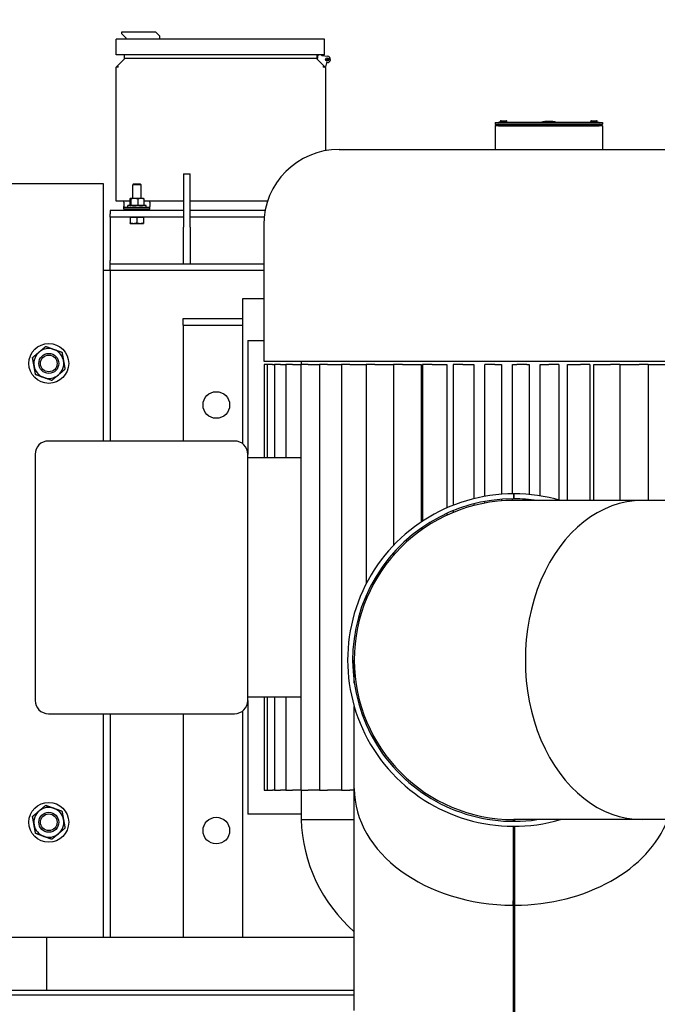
# Model space of a CAD drawing. Header units: inches. Extents: x 36 to 1719, y -84 to 1122.
# Tile 475 of 550: x 681 to 705, y 818 to 855. Entities that reach past the tile are written whole.
import ezdxf

# ---------------------------------------------------------------- set-up
doc = ezdxf.new("R2010")
doc.units = ezdxf.units.IN
doc.header["$LTSCALE"] = 48
doc.header["$MEASUREMENT"] = 0
doc.layers.add('Dimension (ANSI)', color=7, linetype='Continuous', lineweight=25)
doc.layers.add('Visible (ANSI)', color=7, linetype='Continuous', lineweight=30)
doc.styles.add('Note Text (ANSI)', font='tahoma.ttf')
doc.dimstyles.new('Architectural (ANSI)', dxfattribs={"dimscale": 48, "dimtxt": 0.125, "dimasz": 0.098425, "dimexe": 0.125, "dimexo": 0.0625, "dimgap": 0.031496, "dimtad": 0, "dimtih": 1, "dimtoh": 1, "dimdec": 4, "dimrnd": 1e-08, "dimzin": 3, "dimdsep": 46, "dimlunit": 4, "dimtxsty": 'Note Text (ANSI)', "dimcen": 0.09, "dimdle": 0.393701, "dimclrd": 256, "dimclre": 256, "dimclrt": 256, "dimadec": 0, "dimazin": 3, "dimtfac": 0.96, "dimtofl": 0, "dimtmove": 0, "dimatfit": 3, "dimfxl": 1, "dimfrac": 2, "dimtolj": 1, "dimtzin": 12, "dimlwd": -1, "dimlwe": -1, "dimarcsym": 0})

# ---------------------------------------------------------------- blocks, each defined once
blk = doc.blocks.new('*D22')
at = {"layer": 'Defpoints', "color": 0, "transparency": 16777216}
for p in [(711.014, 998.553), (618.741, 762.991), (748.918, 762.991)]:
    blk.add_point(p, dxfattribs=at)
at = {"layer": 'Dimension (ANSI)', "transparency": 16777216}
for p, q in [((708.014, 998.553), (612.741, 998.553)), ((618.741, 993.828), (618.741, 898.072)), ((618.741, 767.716), (618.741, 887.473)), ((745.918, 762.991), (612.741, 762.991))]:
    blk.add_line(p, q, dxfattribs=at)
for points in [[(617.953, 993.828), (619.528, 993.828), (618.741, 998.553)], [(617.953, 767.716), (619.528, 767.716), (618.741, 762.991)]]:
    blk.add_solid(points, dxfattribs=at)
at = {"layer": 'Dimension (ANSI)', "transparency": 16777216, "insert": (599.018, 896.56), "char_height": 6, "attachment_point": 1, "style": 'Note Text (ANSI)'}
blk.add_mtext('\\A1;19\'-7 9/16"', dxfattribs=at)

msp = doc.modelspace()

# ---------------------------------------------------------------- linework, layer by layer
at = {"layer": 'Visible (ANSI)'}
for p, q in [((684.60409, 854.83394), (685.86393, 854.83394)), ((684.60409, 854.7552), (684.60409, 854.83394)), ((684.76157, 854.59772), (684.60409, 854.7552)), ((685.86393, 854.83394), (686.02141, 854.67646)), ((686.02141, 854.67646), (686.02141, 854.55835)), ((692.22023, 854.55835), (684.38558, 854.55835)), ((684.38558, 853.9678), (684.38558, 854.55835)), ((684.76157, 854.55835), (684.76157, 854.59772)), ((692.22023, 853.9678), (692.22023, 854.55835)), ((692.22023, 853.9678), (684.38558, 853.9678)), ((684.70272, 853.84066), (684.70272, 853.9678)), ((691.93186, 853.9678), (691.93186, 853.84066)), ((691.96345, 853.78865), (691.98059, 853.9678)), ((692.10036, 853.9678), (692.11697, 853.94278)), ((692.12181, 853.94004), (692.12181, 853.9678)), ((692.12262, 853.93932), (692.33784, 853.91425)), ((692.16118, 853.9678), (692.16118, 853.94004)), ((684.70272, 853.8162), (684.40474, 853.51822)), ((684.70272, 853.8162), (684.70272, 853.84066)), ((684.70272, 853.84066), (691.93186, 853.84066)), ((691.93186, 853.84066), (691.93186, 853.8162)), ((692.22983, 853.51822), (691.93186, 853.8162)), ((692.29193, 853.6647), (692.25246, 853.51238)), ((684.40474, 853.51822), (684.38028, 853.49376)), ((684.38028, 853.49376), (684.38028, 848.47762)), ((684.40474, 853.51822), (684.4638, 853.51822)), ((684.44749, 853.50191), (684.4638, 853.51822)), ((684.4638, 853.51822), (684.47533, 853.52975)), ((692.15925, 853.52975), (692.17078, 853.51822)), ((692.17078, 853.51822), (692.18709, 853.50191)), ((692.17078, 853.51822), (692.22983, 853.51822)), ((692.2543, 853.49376), (692.22983, 853.51822)), ((692.2543, 853.49376), (692.2543, 850.36303)), ((698.63768, 851.4264), (698.63768, 851.36465)), ((698.63768, 851.4264), (698.76268, 851.4264)), ((698.66893, 851.3334), (698.63768, 851.36465)), ((698.63768, 851.36465), (698.76268, 851.36465)), ((702.54268, 851.4264), (698.76268, 851.4264)), ((702.54268, 851.36465), (698.76268, 851.36465)), ((698.82808, 851.4264), (698.82808, 851.46015)), ((698.85947, 851.4914), (699.0459, 851.4914)), ((699.07728, 851.4264), (699.07728, 851.46015)), ((702.22808, 851.4264), (702.22808, 851.46015)), ((702.25947, 851.4914), (702.4459, 851.4914)), ((702.47728, 851.4264), (702.47728, 851.46015)), ((702.54268, 851.4264), (702.66768, 851.4264)), ((702.54268, 851.36465), (702.66768, 851.36465)), ((702.66768, 851.36465), (702.63643, 851.3334)), ((702.66768, 851.4264), (702.66768, 851.36465)), ((698.66893, 851.3334), (698.63768, 851.30215)), ((698.76268, 851.30215), (698.63768, 851.30215)), ((698.63768, 851.30215), (698.63768, 850.41099)), ((698.76268, 851.3334), (698.66893, 851.3334)), ((698.76268, 851.3334), (702.54268, 851.3334)), ((698.76268, 851.30215), (702.54268, 851.30215)), ((702.63643, 851.3334), (702.54268, 851.3334)), ((702.66768, 851.30215), (702.54268, 851.30215)), ((702.63643, 851.3334), (702.66768, 851.30215)), ((702.66768, 851.30215), (702.66768, 850.41099)), ((692.77402, 850.41099), (705.90734, 850.41099)), ((686.91768, 849.4914), (686.91768, 847.4914)), ((686.91768, 849.4914), (687.16768, 849.4914)), ((687.16768, 847.4914), (687.16768, 849.4914)), ((683.91768, 849.1164), (680.41768, 849.1164)), ((683.91768, 839.4489), (683.91768, 849.1164)), ((685.04551, 849.1164), (685.01143, 849.08334)), ((685.32393, 849.08334), (685.01143, 849.08334)), ((685.01143, 848.5699), (685.01143, 849.08334)), ((685.04551, 849.1164), (685.28985, 849.1164)), ((685.28985, 849.1164), (685.32393, 849.08334)), ((685.32393, 848.5699), (685.32393, 849.08334)), ((684.38028, 848.47762), (684.90138, 848.47762)), ((684.67556, 848.43149), (684.67556, 848.47762)), ((684.67556, 848.43149), (684.67556, 848.26446)), ((684.90138, 848.54757), (684.90138, 848.32623)), ((684.91768, 848.5699), (684.91564, 848.56872)), ((684.9197, 848.5699), (684.91768, 848.5699)), ((685.07118, 848.5699), (684.9197, 848.5699)), ((684.93803, 848.54757), (684.93803, 848.32623)), ((685.31916, 848.5699), (685.07118, 848.5699)), ((685.20433, 848.54757), (685.20433, 848.32623)), ((685.41768, 848.5699), (685.31916, 848.5699)), ((685.41768, 848.5699), (685.41972, 848.56872)), ((685.43398, 848.54757), (685.43398, 848.32623)), ((685.43398, 848.47762), (686.91768, 848.47762)), ((685.65981, 848.43149), (685.65981, 848.47762)), ((685.65981, 848.43149), (685.65981, 848.26446)), ((687.16768, 848.47762), (690.08261, 848.47762)), ((686.91768, 848.1164), (684.16768, 848.1164)), ((684.16768, 848.1164), (684.16768, 847.9864)), ((684.67556, 848.24348), (684.67556, 848.26446)), ((684.67556, 848.16369), (684.67556, 848.24348)), ((684.68047, 848.2414), (684.78792, 848.2414)), ((684.78792, 848.16266), (684.68047, 848.16266)), ((684.78792, 848.2414), (684.83457, 848.2414)), ((685.54744, 848.16266), (684.78792, 848.16266)), ((685.51143, 848.3039), (684.82393, 848.3039)), ((684.82393, 848.2414), (684.82393, 848.3039)), ((684.83457, 848.2414), (685.5008, 848.2414)), ((684.91768, 848.3039), (684.91564, 848.30508)), ((685.00817, 848.16266), (685.00626, 848.1164)), ((685.32719, 848.16266), (685.32911, 848.1164)), ((685.41768, 848.3039), (685.41972, 848.30508)), ((685.5008, 848.2414), (685.54744, 848.2414)), ((685.51143, 848.2414), (685.51143, 848.3039)), ((685.54744, 848.2414), (685.65489, 848.2414)), ((685.65489, 848.16266), (685.54744, 848.16266)), ((685.65981, 848.24348), (685.65981, 848.26446)), ((685.65981, 848.16369), (685.65981, 848.24348)), ((689.98687, 848.1164), (687.16768, 848.1164)), ((684.16768, 847.8664), (684.16768, 847.9864)), ((686.91768, 847.8664), (684.16768, 847.8664)), ((684.16768, 847.8664), (684.16768, 847.6164)), ((684.91768, 847.86639), (684.91768, 847.8664)), ((684.91768, 847.86639), (684.91768, 847.65372)), ((684.91768, 847.86639), (685.04268, 847.86639)), ((685.04268, 847.86639), (685.16768, 847.86639)), ((685.16768, 847.86639), (685.16768, 847.65372)), ((685.16768, 847.86639), (685.29268, 847.86639)), ((685.29268, 847.86639), (685.41768, 847.86639)), ((685.41768, 847.86639), (685.41768, 847.8664)), ((685.41768, 847.86639), (685.41768, 847.65372)), ((689.94941, 847.8664), (687.16768, 847.8664)), ((684.16768, 847.6164), (684.16768, 846.2364)), ((684.91768, 847.63139), (685.04268, 847.63139)), ((685.04268, 847.63139), (685.29268, 847.63139)), ((685.29268, 847.63139), (685.41768, 847.63139)), ((686.91768, 846.1164), (686.91768, 847.4914)), ((687.16768, 847.4914), (687.16768, 846.1164)), ((689.934, 847.57097), (689.934, 842.4489)), ((684.16768, 846.1164), (684.16768, 846.2364)), ((684.16768, 845.8664), (683.91768, 845.8664)), ((684.16768, 845.8664), (684.16768, 846.1164)), ((684.16768, 846.1164), (689.934, 846.1164)), ((684.16768, 845.8664), (684.16768, 839.4489)), ((689.934, 845.8664), (684.16768, 845.8664)), ((689.15318, 839.33921), (689.15318, 844.8039)), ((689.15318, 844.8039), (689.934, 844.8039)), ((686.90318, 844.0539), (689.15318, 844.0539)), ((686.90318, 843.8039), (686.90318, 844.0539)), ((686.90318, 843.8039), (689.15318, 843.8039)), ((686.90318, 843.8039), (686.90318, 839.4489)), ((689.34068, 843.2239), (689.934, 843.2239)), ((689.34068, 843.2239), (689.34068, 838.9489)), ((689.934, 842.4489), (708.74736, 842.4489)), ((690.06992, 842.3239), (689.95188, 842.3239)), ((689.95188, 842.3239), (689.95188, 838.8239)), ((690.26845, 842.3239), (690.06992, 842.3239)), ((690.06992, 842.3239), (690.06992, 838.8239)), ((690.26845, 842.3239), (690.34337, 842.3239)), ((690.56624, 842.3239), (690.34337, 842.3239)), ((690.34337, 842.3239), (690.34337, 838.8239)), ((690.56624, 842.3239), (690.76756, 842.3239)), ((691.01417, 842.3239), (690.76756, 842.3239)), ((690.76756, 842.3239), (690.76756, 838.8239)), ((691.01417, 842.3239), (691.33523, 842.3239)), ((691.60456, 842.3239), (691.33523, 842.3239)), ((691.33523, 842.3239), (691.33523, 826.3239)), ((691.34068, 842.4489), (691.34068, 842.3239)), ((691.60456, 842.3239), (692.03667, 842.3239)), ((692.32732, 842.3239), (692.03667, 842.3239)), ((692.03667, 842.3239), (692.03667, 826.3239)), ((692.32732, 842.3239), (692.85987, 842.3239)), ((693.17008, 842.3239), (692.85987, 842.3239)), ((692.85987, 842.3239), (692.85987, 826.3239)), ((693.17008, 842.3239), (693.79076, 842.3239)), ((694.11842, 842.3239), (693.79076, 842.3239)), ((693.79076, 842.3239), (693.79076, 834.08957)), ((694.11842, 842.3239), (694.81339, 842.3239)), ((695.15611, 842.3239), (694.81339, 842.3239)), ((694.81339, 842.3239), (694.81339, 835.52425)), ((695.15611, 842.3239), (695.85111, 842.3239)), ((695.85111, 842.3239), (695.85111, 836.40051)), ((696.2654, 842.3239), (695.91029, 842.3239)), ((695.91029, 842.3239), (695.91029, 836.43985)), ((696.2654, 842.3239), (696.8206, 842.3239)), ((696.8206, 842.3239), (696.8206, 836.93481)), ((697.42732, 842.3239), (697.06267, 842.3239)), ((697.06267, 842.3239), (697.06267, 837.03546)), ((697.42732, 842.3239), (697.8332, 842.3239)), ((697.8332, 842.3239), (697.8332, 837.28087)), ((698.24271, 842.3239), (698.25082, 842.3239)), ((698.24271, 837.3682), (698.24271, 842.3239)), ((698.62197, 842.3239), (698.25082, 842.3239)), ((698.62197, 842.3239), (698.8716, 842.3239)), ((698.8716, 842.3239), (698.8716, 837.44777)), ((699.28643, 842.3239), (699.45617, 842.3239)), ((699.28643, 837.46516), (699.28643, 842.3239)), ((699.82892, 842.3239), (699.45617, 842.3239)), ((699.82892, 842.3239), (699.91803, 842.3239)), ((699.91803, 842.3239), (699.91803, 837.43867)), ((700.33108, 842.3239), (700.65955, 842.3239)), ((700.33108, 837.38643), (700.33108, 842.3239)), ((701.02784, 842.3239), (700.65955, 842.3239)), ((701.02784, 842.3239), (701.02784, 837.23337)), ((701.35878, 842.3239), (701.84036, 842.3239)), ((701.35878, 837.2154), (701.35878, 842.3239)), ((702.20061, 842.3239), (701.84036, 842.3239)), ((702.20061, 842.3239), (702.20061, 837.2154)), ((702.35196, 842.3239), (702.9784, 842.3239)), ((702.35196, 837.2154), (702.35196, 842.3239)), ((703.32766, 842.3239), (702.9784, 842.3239)), ((703.32766, 842.3239), (704.05419, 842.3239)), ((703.32766, 842.3239), (703.32766, 837.2154)), ((704.3897, 842.3239), (704.05419, 842.3239)), ((704.3897, 842.3239), (705.04934, 842.3239)), ((704.3897, 842.3239), (704.3897, 837.2154)), ((688.84068, 839.4489), (681.84068, 839.4489)), ((681.34068, 838.9489), (681.34068, 829.6989)), ((689.34068, 829.6989), (689.34068, 838.9489)), ((691.33523, 838.8239), (689.34068, 838.8239)), ((699.28643, 837.21515), (699.28643, 837.27765)), ((699.33968, 837.2779), (699.33968, 837.4654)), ((699.34168, 837.4654), (699.34168, 837.2779)), ((697.8332, 837.08749), (697.8332, 837.02294)), ((698.24271, 837.11408), (698.24271, 837.17764)), ((698.8716, 837.25972), (698.8716, 837.19703)), ((704.16377, 837.2154), (699.34068, 837.2154)), ((699.91803, 837.25034), (699.91803, 837.2154)), ((712.5176, 837.2154), (704.16377, 837.2154)), ((696.8206, 836.7293), (696.8206, 836.6605)), ((697.06267, 836.83363), (697.06267, 836.76613)), ((695.85111, 836.1729), (695.85111, 836.09627)), ((695.91029, 836.21403), (695.91029, 836.13804)), ((694.81339, 835.24747), (694.81339, 835.15287)), ((693.79076, 833.65512), (693.79076, 833.49539)), ((693.34068, 830.34712), (693.34068, 831.2154)), ((691.33523, 829.8239), (689.34068, 829.8239)), ((689.34068, 829.6989), (689.34068, 825.4239)), ((689.95188, 829.8239), (689.95188, 826.3239)), ((690.06992, 829.8239), (690.06992, 826.3239)), ((690.34337, 829.8239), (690.34337, 826.3239)), ((690.76756, 829.8239), (690.76756, 826.3239)), ((681.84068, 829.1989), (688.84068, 829.1989)), ((683.91768, 820.8039), (683.91768, 829.1989)), ((684.16768, 829.1989), (684.16768, 820.8039)), ((686.90318, 829.1989), (686.90318, 820.8039)), ((689.15318, 820.8039), (689.15318, 829.30859)), ((693.34068, 826.39231), (693.34068, 829.4654)), ((689.95188, 826.3239), (690.06992, 826.3239)), ((690.06992, 826.3239), (690.26845, 826.3239)), ((690.34337, 826.3239), (690.26845, 826.3239)), ((690.34337, 826.3239), (690.56624, 826.3239)), ((690.76756, 826.3239), (690.56624, 826.3239)), ((690.76756, 826.3239), (691.01417, 826.3239)), ((691.33523, 826.3239), (691.01417, 826.3239)), ((691.33523, 826.3239), (691.60456, 826.3239)), ((691.34068, 826.3239), (691.34068, 825.2239)), ((692.03667, 826.3239), (691.60456, 826.3239)), ((692.03667, 826.3239), (692.32732, 826.3239)), ((692.85987, 826.3239), (692.32732, 826.3239)), ((692.85987, 826.3239), (693.17008, 826.3239)), ((693.34068, 826.3239), (693.17008, 826.3239)), ((693.34068, 818.03848), (693.34068, 826.39231)), ((691.34068, 825.4239), (689.34068, 825.4239)), ((691.34068, 825.2239), (693.34068, 825.2239)), ((699.30943, 825.21548), (699.30943, 825.15298)), ((699.31041, 825.21547), (699.31041, 825.15297)), ((704.16377, 825.2154), (699.34068, 825.2154)), ((699.37096, 825.15297), (699.37096, 825.2154)), ((699.37193, 825.15298), (699.37193, 825.2154)), ((712.5176, 825.2154), (704.16377, 825.2154)), ((699.30943, 824.96548), (699.30943, 822.00007)), ((699.31041, 824.96547), (699.31041, 822.16244)), ((699.37096, 822.16244), (699.37096, 824.96547)), ((699.37193, 822.00007), (699.37193, 824.96548)), ((699.30943, 822.00007), (699.31041, 822.16244)), ((699.37193, 822.00007), (699.37096, 822.16244)), ((699.30943, 822.00007), (699.31041, 822.09382)), ((699.30943, 822.00007), (699.30943, 816.43081)), ((699.31041, 822.09382), (699.31041, 816.52456)), ((699.37096, 816.52456), (699.37096, 822.09382)), ((699.37193, 822.00007), (699.37096, 822.09382)), ((699.37193, 816.43081), (699.37193, 822.00007)), ((675.84068, 820.8039), (681.77818, 820.8039)), ((681.77818, 820.8039), (693.34068, 820.8039)), ((681.77818, 818.8039), (681.77818, 820.8039)), ((669.15671, 818.8039), (693.34068, 818.8039)), ((669.15671, 818.6246), (693.34068, 818.6246))]:
    msp.add_line(p, q, dxfattribs=at)
for centre, radius in [((692.32417, 853.79693), 0.06122), ((692.32417, 853.79693), 0.02835), ((681.85518, 842.3664), 0.75), ((681.85518, 842.3664), 0.37513), ((681.85518, 842.3664), 0.375), ((681.85518, 842.3664), 0.31366), ((688.15318, 840.8039), 0.5), ((681.85518, 825.1164), 0.75), ((681.85518, 825.1164), 0.37513), ((681.85518, 825.1164), 0.375), ((681.85518, 825.1164), 0.31366), ((688.15318, 824.8039), 0.5)]:
    msp.add_circle(centre, radius, dxfattribs=at)
for centre, radius, start, end in [((692.12353, 853.94714), 0.00787, 213.590837, 263.354563), ((692.20055, 853.94004), 0.07874, 180, 180.422657), ((692.20055, 853.94004), 0.03937, 180, 187.666478), ((691.97129, 853.7879), 0.00787, 174.53535, 225), ((692.31099, 853.65977), 0.01969, 84.510373, 165.471803), ((692.32417, 853.79693), 0.11811, 264.510414, 83.354563), ((692.24483, 853.51436), 0.00787, 225, 345.471803), ((700.65268, 850.31115), 1.155, 74.924606, 105.075394), ((692.77402, 847.57097), 2.84002, 90, 180), ((681.85518, 842.3664), 0.5625, 70.16068, 130.16068), ((681.85518, 842.3664), 0.5625, 10.16068, 70.16068), ((681.85518, 842.3664), 0.5625, 130.16068, 190.16068), ((681.85518, 842.3664), 0.5625, 310.16068, 10.16068), ((681.85518, 842.3664), 0.5625, 190.16068, 250.16068), ((681.85518, 842.3664), 0.5625, 250.16068, 310.16068), ((681.84068, 838.9489), 0.5, 90, 180), ((688.84068, 838.9489), 0.5, 0, 90), ((699.34068, 831.2154), 6.25, 90.009167, 286.260205), ((699.34068, 831.2154), 6.0625, 90.009451, 278.234279), ((699.34068, 831.2154), 6.25, 89.990833, 90.009167), ((699.34068, 831.2154), 6.0625, 89.990549, 90.009451), ((699.34068, 831.2154), 6.25, 73.739795, 89.990833), ((699.34068, 831.2154), 6.0625, 81.765721, 89.990549), ((699.34068, 831.2154), 6, 90, 270), ((699.34068, 831.2154), 6, 90, 270), ((681.84068, 829.6989), 0.5, 180, 270), ((688.84068, 829.6989), 0.5, 270, 0), ((681.85518, 825.1164), 0.5625, 130.16068, 190.16068), ((681.85518, 825.1164), 0.5625, 70.16068, 130.16068), ((681.85518, 825.1164), 0.5625, 10.16068, 70.16068), ((681.85518, 825.1164), 0.5625, 310.16068, 10.16068), ((697.16471, 825.39998), 5.82669, 181.731762, 228.982073), ((681.85518, 825.1164), 0.5625, 190.16068, 250.16068), ((681.85518, 825.1164), 0.5625, 250.16068, 310.16068)]:
    msp.add_arc(centre, radius, start, end, dxfattribs=at)
for centre, major_axis, ratio, start_param, end_param in [((684.68047, 848.32014), (0, 0.07874), 0.27344568, 2.91113087, 3.14159265), ((684.68047, 848.32014), (0, 0.15748), 0.27344568, 3.02712931, 3.14159265), ((685.65489, 848.32014), (0, 0.07874), 0.27344568, 3.14159265, 3.37205444), ((685.65489, 848.32014), (0, 0.15748), 0.27344568, 3.14159265, 3.256056), ((704.16377, 831.2154), (0, -6), 0.73205081, 3.14159265, 6.28318531), ((704.16377, 831.2154), (0, -6), 0.73205081, 3.14159265, 6.28318531), ((699.34068, 826.39231), (6, 0), 0.73205081, 3.14159265, 4.70718062), ((699.34068, 826.39231), (6, 0), 0.73205081, 3.14159265, 4.70718062), ((699.34068, 826.39231), (6, 0), 0.73205081, 4.71759734, 6.01192155), ((699.34068, 826.39231), (6, 0), 0.73205081, 4.71759734, 6.01192155), ((699.34068, 826.39231), (5.8125, 0), 0.73953632, 4.70710961, 4.70718062), ((699.34068, 826.39231), (5.8125, 0), 0.73953632, 4.71759734, 4.71766835)]:
    msp.add_ellipse(centre, major_axis=major_axis, ratio=ratio, start_param=start_param, end_param=end_param, dxfattribs=at)
for points, knots in [([(698.85947, 851.4914), (698.85558, 851.4914), (698.85101, 851.49049), (698.84385, 851.48753), (698.83999, 851.48496), (698.83452, 851.4795), (698.83194, 851.47565), (698.82899, 851.46853), (698.82808, 851.464), (698.82808, 851.46015)], [0.353868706, 0.353868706, 0.353868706, 0.353868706, 0.383454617, 0.383454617, 0.412932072, 0.412932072, 0.442331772, 0.442331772, 0.471683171, 0.471683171, 0.471683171, 0.471683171]), ([(699.07728, 851.46015), (699.07728, 851.464), (699.07638, 851.46853), (699.07342, 851.47565), (699.07085, 851.4795), (699.06538, 851.48496), (699.06151, 851.48753), (699.05435, 851.49049), (699.04978, 851.4914), (699.0459, 851.4914)], [0, 0, 0, 0, 0.029351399, 0.029351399, 0.058751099, 0.058751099, 0.088228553, 0.088228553, 0.117814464, 0.117814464, 0.117814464, 0.117814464]), ([(702.25947, 851.4914), (702.25558, 851.4914), (702.25101, 851.49049), (702.24385, 851.48753), (702.23999, 851.48496), (702.23452, 851.4795), (702.23194, 851.47565), (702.22899, 851.46853), (702.22808, 851.464), (702.22808, 851.46015)], [0.353868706, 0.353868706, 0.353868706, 0.353868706, 0.383454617, 0.383454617, 0.412932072, 0.412932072, 0.442331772, 0.442331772, 0.471683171, 0.471683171, 0.471683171, 0.471683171]), ([(702.47728, 851.46015), (702.47728, 851.464), (702.47638, 851.46853), (702.47342, 851.47565), (702.47085, 851.4795), (702.46538, 851.48496), (702.46151, 851.48753), (702.45435, 851.49049), (702.44978, 851.4914), (702.4459, 851.4914)], [0, 0, 0, 0, 0.029351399, 0.029351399, 0.058751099, 0.058751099, 0.088228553, 0.088228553, 0.117814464, 0.117814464, 0.117814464, 0.117814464])]:
    msp.add_open_spline(points, degree=3, knots=knots, dxfattribs=at)
for points, weights in [([(684.9197, 848.5699), (684.9112, 848.5699), (684.90138, 848.54757)], [1, 1.0379548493, 1]), ([(684.93803, 848.54757), (684.92821, 848.5699), (684.9197, 848.5699)], [1, 1.0379548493, 1]), ([(685.07118, 848.5699), (685.00938, 848.5699), (684.93803, 848.54757)], [1, 1.0379548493, 1]), ([(685.20433, 848.54757), (685.13297, 848.5699), (685.07118, 848.5699)], [1, 1.0379548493, 1]), ([(685.31916, 848.5699), (685.26586, 848.5699), (685.20433, 848.54757)], [1, 1.0379548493, 1]), ([(685.43398, 848.54757), (685.37245, 848.5699), (685.31916, 848.5699)], [1, 1.0379548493, 1]), ([(685.41972, 848.56872), (685.42637, 848.56488), (685.43398, 848.54757)], [1.01349127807, 1.02918099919, 1]), ([(684.90138, 848.32623), (684.9112, 848.3039), (684.9197, 848.3039)], [1, 1.0379548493, 1]), ([(684.9197, 848.3039), (684.92821, 848.3039), (684.93803, 848.32623)], [1, 1.0379548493, 1]), ([(684.93803, 848.32623), (685.00938, 848.3039), (685.07118, 848.3039)], [1, 1.0379548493, 1]), ([(685.07118, 848.3039), (685.13297, 848.3039), (685.20433, 848.32623)], [1, 1.0379548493, 1]), ([(685.20433, 848.32623), (685.26586, 848.3039), (685.31916, 848.3039)], [1, 1.0379548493, 1]), ([(685.31916, 848.3039), (685.37245, 848.3039), (685.43398, 848.32623)], [1, 1.0379548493, 1]), ([(685.43398, 848.32623), (685.42637, 848.30891), (685.41972, 848.30508)], [1, 1.02918099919, 1.01349127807]), ([(684.91768, 847.63139), (684.91768, 847.63139), (684.91768, 847.65372)], [1, 1.0379548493, 1]), ([(684.91768, 847.65372), (684.98467, 847.63139), (685.04268, 847.63139)], [1, 1.0379548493, 1]), ([(685.04268, 847.63139), (685.10069, 847.63139), (685.16768, 847.65372)], [1, 1.0379548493, 1]), ([(685.16768, 847.65372), (685.23467, 847.63139), (685.29268, 847.63139)], [1, 1.0379548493, 1]), ([(685.29268, 847.63139), (685.35069, 847.63139), (685.41768, 847.65372)], [1, 1.0379548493, 1]), ([(685.41768, 847.65372), (685.41768, 847.63139), (685.41768, 847.63139)], [1, 1.0379548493, 1]), ([(681.49241, 842.79628), (681.60759, 842.89349), (681.7406, 843.00573)], [1, 1.0379548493, 1]), ([(681.7406, 843.00573), (681.90431, 842.94666), (682.04609, 842.89551)], [1, 1.0379548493, 1]), ([(682.04609, 842.89551), (682.18786, 842.84436), (682.35157, 842.78529)], [1, 1.0379548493, 1]), ([(681.24421, 842.58683), (681.37722, 842.69908), (681.49241, 842.79628)], [1, 1.0379548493, 1]), ([(681.3015, 842.26717), (681.27491, 842.41553), (681.24421, 842.58683)], [1, 1.0379548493, 1]), ([(682.35157, 842.78529), (682.38227, 842.61399), (682.40886, 842.46563)], [1, 1.0379548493, 1]), ([(682.40886, 842.46563), (682.43545, 842.31727), (682.46615, 842.14596)], [1, 1.0379548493, 1]), ([(681.35879, 841.9475), (681.32809, 842.11881), (681.3015, 842.26717)], [1, 1.0379548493, 1]), ([(682.46615, 842.14596), (682.33314, 842.03372), (682.21796, 841.93651)], [1, 1.0379548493, 1]), ([(681.66428, 841.83728), (681.5225, 841.88844), (681.35879, 841.9475)], [1, 1.0379548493, 1]), ([(681.96976, 841.72707), (681.80605, 841.78613), (681.66428, 841.83728)], [1, 1.0379548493, 1]), ([(682.21796, 841.93651), (682.10277, 841.83931), (681.96976, 841.72707)], [1, 1.0379548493, 1]), ([(681.24421, 825.33683), (681.37722, 825.44908), (681.49241, 825.54628)], [1, 1.0379548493, 1]), ([(681.49241, 825.54628), (681.60759, 825.64349), (681.7406, 825.75573)], [1, 1.0379548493, 1]), ([(681.7406, 825.75573), (681.90431, 825.69666), (682.04609, 825.64551)], [1, 1.0379548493, 1]), ([(682.04609, 825.64551), (682.18786, 825.59436), (682.35157, 825.53529)], [1, 1.0379548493, 1]), ([(682.35157, 825.53529), (682.38227, 825.36399), (682.40886, 825.21563)], [1, 1.0379548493, 1]), ([(681.3015, 825.01717), (681.27491, 825.16553), (681.24421, 825.33683)], [1, 1.0379548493, 1]), ([(682.40886, 825.21563), (682.43545, 825.06727), (682.46615, 824.89596)], [1, 1.0379548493, 1]), ([(681.35879, 824.6975), (681.32809, 824.86881), (681.3015, 825.01717)], [1, 1.0379548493, 1]), ([(681.66428, 824.58728), (681.5225, 824.63844), (681.35879, 824.6975)], [1, 1.0379548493, 1]), ([(682.46615, 824.89596), (682.33314, 824.78372), (682.21796, 824.68651)], [1, 1.0379548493, 1]), ([(681.96976, 824.47707), (681.80605, 824.53613), (681.66428, 824.58728)], [1, 1.0379548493, 1]), ([(682.21796, 824.68651), (682.10277, 824.58931), (681.96976, 824.47707)], [1, 1.0379548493, 1])]:
    msp.add_rational_spline(points, weights, degree=2, dxfattribs=at)

# ---------------------------------------------------------------- dimensions: what is measured, and where the dimension line sits
at = {"layer": 'Dimension (ANSI)'}
dim = msp.add_linear_dim(base=(618.7408, 762.9914), p1=(711.01418, 998.5529), p2=(748.91768, 762.9914), angle=270, dimstyle='Architectural (ANSI)', override={"dimgap": 0.031496, "dimdec": 4, "dimlfac": 1, "dimtol": 0, "dimlim": 0, "dimtp": 0, "dimtm": 0, "dimtdec": 2, "dimatfit": 1}, dxfattribs=at)
dim.commit()
dim.dimension.update_dxf_attribs({"geometry": '*D22', "text_midpoint": (618.7408, 892.77215), "dimtype": 160})

doc.saveas('drawing.dxf')
